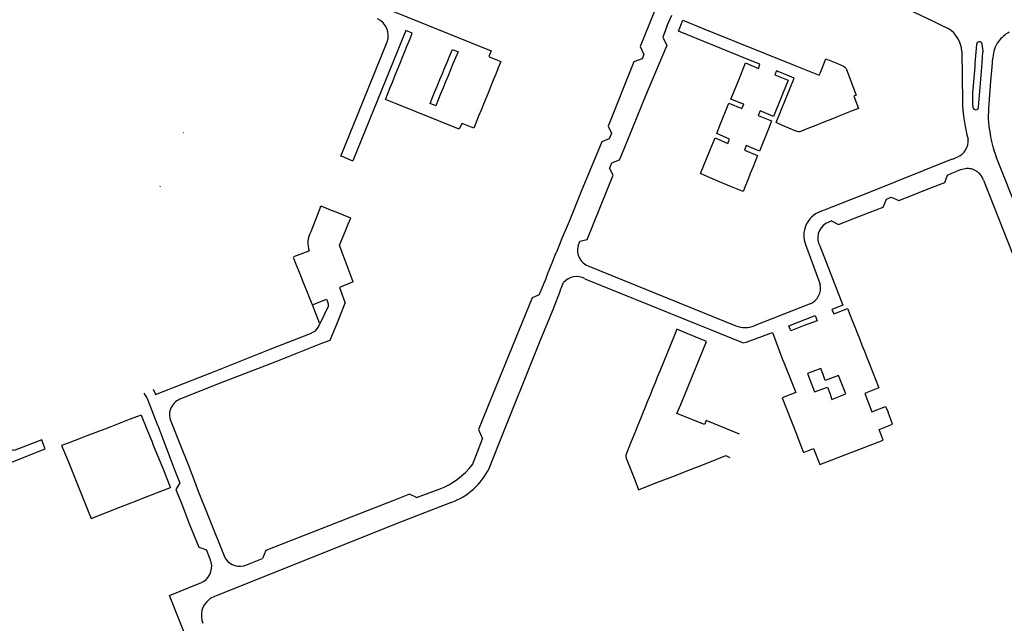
# Model space of a CAD drawing. Extents: x 148869 to 161638, y 453607 to 469810.
# Tile 949 of 1056: x 159123.52 to 159126.91, y 459867.95 to 459870.03. Entities that reach past the tile are written whole.
import ezdxf

# ---------------------------------------------------------------- set-up
doc = ezdxf.new("R2010")
doc.units = 0
doc.layers.add('LKI_V01_KANTRIJWEG', color=252, linetype='CONTINUOUS')

msp = doc.modelspace()

# ---------------------------------------------------------------- linework, layer by layer
at = {"layer": 'LKI_V01_KANTRIJWEG'}
for p, q in [((159125.7538, 459870.007), (159125.769, 459870.0429)), ((159125.7538, 459870.007), (159125.769, 459870.0429)), ((159125.7928, 459869.9883), (159125.8075, 459870.0262)), ((159125.7928, 459869.9883), (159125.8075, 459870.0262)), ((159124.8663, 459869.9596), (159124.8749, 459869.9807)), ((159124.8663, 459869.9596), (159124.8749, 459869.9807)), ((159126.0288, 459869.8916), (159125.7928, 459869.9883)), ((159126.0288, 459869.8916), (159125.7928, 459869.9883)), ((159124.858, 459869.9391), (159124.8663, 459869.9596)), ((159124.858, 459869.9391), (159124.8663, 459869.9596)), ((159124.8414, 459869.8982), (159124.8496, 459869.9183)), ((159124.8414, 459869.8982), (159124.8496, 459869.9183)), ((159124.8496, 459869.9183), (159124.858, 459869.9391)), ((159124.8496, 459869.9183), (159124.858, 459869.9391)), ((159125.0046, 459869.9041), (159125.0132, 459869.9249)), ((159125.0046, 459869.9041), (159125.0132, 459869.9249)), ((159125.0132, 459869.9249), (159125.0327, 459869.9172)), ((159125.0132, 459869.9249), (159125.0327, 459869.9172)), ((159125.0327, 459869.9172), (159125.0242, 459869.8965)), ((159125.0327, 459869.9172), (159125.0242, 459869.8965)), ((159126.7683, 459869.9185), (159126.7694, 459869.8295)), ((159126.7683, 459869.9185), (159126.7694, 459869.8295)), ((159126.817, 459869.9161), (159126.8137, 459869.8763)), ((159126.817, 459869.9161), (159126.8137, 459869.8763)), ((159126.8191, 459869.942), (159126.817, 459869.9161)), ((159126.8191, 459869.942), (159126.817, 459869.9161)), ((159126.8416, 459869.9187), (159126.8387, 459869.9435)), ((159126.8416, 459869.9187), (159126.8387, 459869.9435)), ((159124.8242, 459869.8558), (159124.8331, 459869.8775)), ((159124.8242, 459869.8558), (159124.8331, 459869.8775)), ((159124.8331, 459869.8775), (159124.8414, 459869.8982)), ((159124.8331, 459869.8775), (159124.8414, 459869.8982)), ((159124.9875, 459869.8627), (159124.9959, 459869.883)), ((159124.9875, 459869.8627), (159124.9959, 459869.883)), ((159124.9959, 459869.883), (159125.0046, 459869.9041)), ((159124.9959, 459869.883), (159125.0046, 459869.9041)), ((159125.0242, 459869.8965), (159125.0152, 459869.8749)), ((159125.0242, 459869.8965), (159125.0152, 459869.8749)), ((159126.0069, 459869.8377), (159126.0236, 459869.8789)), ((159126.0069, 459869.8377), (159126.0236, 459869.8789)), ((159126.0236, 459869.8789), (159126.0675, 459869.8599)), ((159126.0236, 459869.8789), (159126.0675, 459869.8599)), ((159126.8137, 459869.8763), (159126.8128, 459869.8652)), ((159126.8137, 459869.8763), (159126.8128, 459869.8652)), ((159126.8372, 459869.8634), (159126.8385, 459869.88)), ((159126.8372, 459869.8634), (159126.8385, 459869.88)), ((159126.873, 459869.8655), (159126.8754, 459869.8945)), ((159126.873, 459869.8655), (159126.8754, 459869.8945)), ((159126.8755, 459869.897), (159126.8754, 459869.8945)), ((159126.8755, 459869.897), (159126.8754, 459869.8945)), ((159124.8162, 459869.836), (159124.8242, 459869.8558)), ((159124.8162, 459869.836), (159124.8242, 459869.8558)), ((159124.9789, 459869.8419), (159124.9875, 459869.8627)), ((159124.9789, 459869.8419), (159124.9875, 459869.8627)), ((159125.007, 459869.8551), (159124.9982, 459869.8337)), ((159125.007, 459869.8551), (159124.9982, 459869.8337)), ((159125.0152, 459869.8749), (159125.007, 459869.8551)), ((159125.0152, 459869.8749), (159125.007, 459869.8551)), ((159125.1714, 459869.8612), (159125.1629, 459869.8402)), ((159125.1714, 459869.8612), (159125.1629, 459869.8402)), ((159126.3404, 459869.876), (159126.3606, 459869.8674)), ((159126.3404, 459869.876), (159126.3606, 459869.8674)), ((159126.8128, 459869.8652), (159126.8096, 459869.8257)), ((159126.8128, 459869.8652), (159126.8096, 459869.8257)), ((159126.834, 459869.8227), (159126.8372, 459869.8634)), ((159126.834, 459869.8227), (159126.8372, 459869.8634)), ((159126.8688, 459869.8158), (159126.873, 459869.8655)), ((159126.8688, 459869.8158), (159126.873, 459869.8655)), ((159124.7994, 459869.7944), (159124.8077, 459869.8149)), ((159124.7994, 459869.7944), (159124.8077, 459869.8149)), ((159124.8077, 459869.8149), (159124.8162, 459869.836)), ((159124.8077, 459869.8149), (159124.8162, 459869.836)), ((159124.9617, 459869.8004), (159124.9705, 459869.8215)), ((159124.9617, 459869.8004), (159124.9705, 459869.8215)), ((159124.9705, 459869.8215), (159124.9789, 459869.8419)), ((159124.9705, 459869.8215), (159124.9789, 459869.8419)), ((159124.9899, 459869.8136), (159124.9813, 459869.7928)), ((159124.9899, 459869.8136), (159124.9813, 459869.7928)), ((159124.9982, 459869.8337), (159124.9899, 459869.8136)), ((159124.9982, 459869.8337), (159124.9899, 459869.8136)), ((159125.1543, 459869.8192), (159125.1461, 459869.799)), ((159125.1543, 459869.8192), (159125.1461, 459869.799)), ((159125.1629, 459869.8402), (159125.1543, 459869.8192)), ((159125.1629, 459869.8402), (159125.1543, 459869.8192)), ((159125.9729, 459869.7541), (159125.9985, 459869.8172)), ((159125.9729, 459869.7541), (159125.9985, 459869.8172)), ((159125.9985, 459869.8172), (159126.0069, 459869.8377)), ((159125.9985, 459869.8172), (159126.0069, 459869.8377)), ((159126.1698, 459869.819), (159126.1192, 459869.6935)), ((159126.1698, 459869.819), (159126.1192, 459869.6935)), ((159126.1248, 459869.8372), (159126.1698, 459869.819)), ((159126.1248, 459869.8372), (159126.1698, 459869.819)), ((159126.8265, 459869.7266), (159126.834, 459869.8227)), ((159126.8265, 459869.7266), (159126.834, 459869.8227)), ((159124.7907, 459869.7732), (159124.7994, 459869.7944)), ((159124.7907, 459869.7732), (159124.7994, 459869.7944)), ((159124.9447, 459869.7592), (159124.9532, 459869.7798)), ((159124.9447, 459869.7592), (159124.9532, 459869.7798)), ((159124.9532, 459869.7798), (159124.9617, 459869.8004)), ((159124.9532, 459869.7798), (159124.9617, 459869.8004)), ((159124.9813, 459869.7928), (159124.9727, 459869.7719)), ((159124.9813, 459869.7928), (159124.9727, 459869.7719)), ((159125.1375, 459869.7778), (159125.1294, 459869.7577)), ((159125.1375, 459869.7778), (159125.1294, 459869.7577)), ((159125.1461, 459869.799), (159125.1375, 459869.7778)), ((159125.1461, 459869.799), (159125.1375, 459869.7778)), ((159124.9364, 459869.739), (159124.9447, 459869.7592)), ((159124.9364, 459869.739), (159124.9447, 459869.7592)), ((159124.9644, 459869.7518), (159124.9558, 459869.731)), ((159124.9644, 459869.7518), (159124.9558, 459869.731)), ((159124.9727, 459869.7719), (159124.9644, 459869.7518)), ((159124.9727, 459869.7719), (159124.9644, 459869.7518)), ((159125.1294, 459869.7577), (159125.1207, 459869.7364)), ((159125.1294, 459869.7577), (159125.1207, 459869.7364)), ((159126.0161, 459869.7369), (159125.9729, 459869.7541)), ((159126.0161, 459869.7369), (159125.9729, 459869.7541)), ((159124.9558, 459869.731), (159124.9364, 459869.739)), ((159124.9558, 459869.731), (159124.9364, 459869.739)), ((159125.1123, 459869.7156), (159125.1038, 459869.6947)), ((159125.1123, 459869.7156), (159125.1038, 459869.6947)), ((159125.1207, 459869.7364), (159125.1123, 459869.7156)), ((159125.1207, 459869.7364), (159125.1123, 459869.7156)), ((159125.9327, 459869.6567), (159125.9661, 459869.74)), ((159125.9327, 459869.6567), (159125.9661, 459869.74)), ((159125.9661, 459869.74), (159126.0111, 459869.7216)), ((159125.9661, 459869.74), (159126.0111, 459869.7216)), ((159126.0736, 459869.7132), (159126.0671, 459869.6977)), ((159126.0736, 459869.7132), (159126.0671, 459869.6977)), ((159126.1192, 459869.6935), (159126.0736, 459869.7132)), ((159126.1192, 459869.6935), (159126.0736, 459869.7132)), ((159126.3908, 459869.7133), (159126.3501, 459869.697)), ((159126.3908, 459869.7133), (159126.3501, 459869.697)), ((159125.1038, 459869.6947), (159125.0956, 459869.6746)), ((159125.1038, 459869.6947), (159125.0956, 459869.6746)), ((159126.0671, 459869.6977), (159126.113, 459869.6784)), ((159126.0671, 459869.6977), (159126.113, 459869.6784)), ((159126.113, 459869.6784), (159126.1044, 459869.6568)), ((159126.113, 459869.6784), (159126.1044, 459869.6568)), ((159126.3083, 459869.6804), (159126.2874, 459869.672)), ((159126.3083, 459869.6804), (159126.2874, 459869.672)), ((159126.3286, 459869.6885), (159126.3083, 459869.6804)), ((159126.3286, 459869.6885), (159126.3083, 459869.6804)), ((159126.3501, 459869.697), (159126.3286, 459869.6885)), ((159126.3501, 459869.697), (159126.3286, 459869.6885)), ((159124.0868, 459869.6392), (159124.0859, 459869.6372)), ((159124.0868, 459869.6392), (159124.0859, 459869.6372)), ((159125.924, 459869.635), (159125.9327, 459869.6567)), ((159125.924, 459869.635), (159125.9327, 459869.6567)), ((159126.1044, 459869.6568), (159126.071, 459869.5739)), ((159126.1044, 459869.6568), (159126.071, 459869.5739)), ((159126.1942, 459869.6446), (159126.1512, 459869.663)), ((159126.1942, 459869.6446), (159126.1512, 459869.663)), ((159126.2652, 459869.6632), (159126.2385, 459869.6525)), ((159126.2652, 459869.6632), (159126.2385, 459869.6525)), ((159126.2874, 459869.672), (159126.2652, 459869.6632)), ((159126.2874, 459869.672), (159126.2652, 459869.6632)), ((159125.9014, 459869.5791), (159125.9182, 459869.6203)), ((159125.9014, 459869.5791), (159125.9182, 459869.6203)), ((159125.9182, 459869.6203), (159125.9624, 459869.6013)), ((159125.9182, 459869.6203), (159125.9624, 459869.6013)), ((159125.9683, 459869.6163), (159125.924, 459869.635)), ((159125.9683, 459869.6163), (159125.924, 459869.635)), ((159125.9624, 459869.6013), (159125.9683, 459869.6163)), ((159125.9624, 459869.6013), (159125.9683, 459869.6163)), ((159126.0252, 459869.5938), (159126.0196, 459869.5778)), ((159126.0252, 459869.5938), (159126.0196, 459869.5778)), ((159126.0196, 459869.5778), (159126.0649, 459869.5592)), ((159126.0196, 459869.5778), (159126.0649, 459869.5592)), ((159126.071, 459869.5739), (159126.0252, 459869.5938)), ((159126.071, 459869.5739), (159126.0252, 459869.5938)), ((159126.8782, 459869.58), (159126.8817, 459869.5691)), ((159126.8782, 459869.58), (159126.8817, 459869.5691)), ((159124.6684, 459869.5413), (159124.631, 459869.5566)), ((159124.6684, 459869.5413), (159124.631, 459869.5566)), ((159126.0649, 459869.5592), (159126.0483, 459869.5182)), ((159126.0649, 459869.5592), (159126.0483, 459869.5182)), ((159126.7372, 459869.5472), (159126.7485, 459869.5523)), ((159126.7372, 459869.5472), (159126.7485, 459869.5523)), ((159126.7485, 459869.5523), (159126.7549, 459869.5548)), ((159126.7485, 459869.5523), (159126.7549, 459869.5548)), ((159126.8961, 459869.5318), (159126.8867, 459869.5552)), ((159126.8961, 459869.5318), (159126.8867, 459869.5552)), ((159126.0483, 459869.5182), (159126.0398, 459869.4971)), ((159126.0483, 459869.5182), (159126.0398, 459869.4971)), ((159126.7456, 459869.5028), (159126.7486, 459869.5041)), ((159126.7456, 459869.5028), (159126.7486, 459869.5041)), ((159126.7551, 459869.5071), (159126.7486, 459869.5041)), ((159126.7551, 459869.5071), (159126.7486, 459869.5041)), ((159126.7913, 459869.5145), (159126.7852, 459869.5143)), ((159126.7913, 459869.5145), (159126.7852, 459869.5143)), ((159125.9696, 459869.454), (159125.9114, 459869.4783)), ((159125.9696, 459869.454), (159125.9114, 459869.4783)), ((159126.0321, 459869.478), (159126.023, 459869.4556)), ((159126.0321, 459869.478), (159126.023, 459869.4556)), ((159126.0398, 459869.4971), (159126.0321, 459869.478)), ((159126.0398, 459869.4971), (159126.0321, 459869.478)), ((159126.7196, 459869.4919), (159126.7339, 459869.4983)), ((159126.7196, 459869.4919), (159126.7339, 459869.4983)), ((159126.7339, 459869.4983), (159126.7456, 459869.5028)), ((159126.7339, 459869.4983), (159126.7456, 459869.5028)), ((159126.8384, 459869.485), (159126.8352, 459869.4902)), ((159126.8384, 459869.485), (159126.8352, 459869.4902)), ((159126.8436, 459869.4744), (159126.9918, 459869.0991)), ((159126.8436, 459869.4744), (159126.9918, 459869.0991)), ((159124.0061, 459869.4542), (159124.0051, 459869.4519)), ((159124.0061, 459869.4542), (159124.0051, 459869.4519)), ((159126.5985, 459869.4229), (159126.6587, 459869.4465)), ((159126.5985, 459869.4229), (159126.6587, 459869.4465)), ((159126.5086, 459869.4089), (159126.5246, 459869.4158)), ((159126.5086, 459869.4089), (159126.5246, 459869.4158)), ((159124.5583, 459869.3821), (159124.5255, 459869.2967)), ((159124.5583, 459869.3821), (159124.5255, 459869.2967)), ((159124.5583, 459869.3821), (159124.5599, 459869.3862)), ((159124.5583, 459869.3821), (159124.5599, 459869.3862)), ((159124.5599, 459869.3862), (159124.6019, 459869.3692)), ((159124.5599, 459869.3862), (159124.6019, 459869.3692)), ((159126.3198, 459869.3347), (159126.3101, 459869.3296)), ((159126.3198, 459869.3347), (159126.3101, 459869.3296)), ((159126.3932, 459869.3412), (159126.4492, 459869.3627)), ((159126.3932, 459869.3412), (159126.4492, 459869.3627)), ((159124.6448, 459869.3001), (159124.6535, 459869.3208)), ((159124.6448, 459869.3001), (159124.6535, 459869.3208)), ((159124.6337, 459869.225), (159124.6253, 459869.2475)), ((159124.6337, 459869.225), (159124.6253, 459869.2475)), ((159125.4469, 459869.2476), (159125.4526, 459869.2645)), ((159125.4469, 459869.2476), (159125.4526, 459869.2645)), ((159124.4726, 459869.1897), (159124.4653, 459869.208)), ((159124.4726, 459869.1897), (159124.4653, 459869.208)), ((159124.4666, 459869.2111), (159124.5196, 459869.2304)), ((159124.4666, 459869.2111), (159124.5196, 459869.2304)), ((159124.6717, 459869.1235), (159124.6337, 459869.225)), ((159124.6717, 459869.1235), (159124.6337, 459869.225)), ((159125.3594, 459869.1948), (159125.3712, 459869.225)), ((159125.3594, 459869.1948), (159125.3712, 459869.225)), ((159124.4808, 459869.1694), (159124.4726, 459869.1897)), ((159124.4808, 459869.1694), (159124.4726, 459869.1897)), ((159124.4894, 459869.1481), (159124.4808, 459869.1694)), ((159124.4894, 459869.1481), (159124.4808, 459869.1694)), ((159125.3412, 459869.1503), (159125.3594, 459869.1948)), ((159125.3412, 459869.1503), (159125.3594, 459869.1948)), ((159125.4834, 459869.1784), (159125.9902, 459868.972)), ((159125.4834, 459869.1784), (159125.9902, 459868.972)), ((159124.4979, 459869.1268), (159124.4894, 459869.1481)), ((159124.4979, 459869.1268), (159124.4894, 459869.1481)), ((159124.5059, 459869.1071), (159124.4979, 459869.1268)), ((159124.5059, 459869.1071), (159124.4979, 459869.1268)), ((159124.5139, 459869.0872), (159124.5059, 459869.1071)), ((159124.5139, 459869.0872), (159124.5059, 459869.1071)), ((159124.6717, 459869.1235), (159124.6243, 459869.1047)), ((159124.6717, 459869.1235), (159124.6243, 459869.1047)), ((159124.5221, 459869.0667), (159124.5139, 459869.0872)), ((159124.5221, 459869.0667), (159124.5139, 459869.0872)), ((159124.5308, 459869.0447), (159124.5221, 459869.0667)), ((159124.5308, 459869.0447), (159124.5221, 459869.0667)), ((159124.5308, 459869.0447), (159124.5799, 459869.0643)), ((159124.5308, 459869.0447), (159124.5799, 459869.0643)), ((159124.5564, 459868.9796), (159124.5308, 459869.0447)), ((159124.5564, 459868.9796), (159124.5308, 459869.0447)), ((159126.2461, 459869.0482), (159126.0534, 459868.9725)), ((159126.2461, 459869.0482), (159126.0534, 459868.9725)), ((159126.3829, 459869.0109), (159126.3908, 459868.9909)), ((159126.3829, 459869.0109), (159126.3908, 459868.9909)), ((159125.8589, 459868.9766), (159125.8991, 459868.9604)), ((159125.8589, 459868.9766), (159125.8991, 459868.9604)), ((159126.2254, 459868.9738), (159126.1788, 459868.9551)), ((159126.2254, 459868.9738), (159126.1788, 459868.9551)), ((159126.2697, 459868.99), (159126.2254, 459868.9738)), ((159126.2697, 459868.99), (159126.2254, 459868.9738)), ((159126.3908, 459868.9909), (159126.3994, 459868.9691)), ((159126.3908, 459868.9909), (159126.3994, 459868.9691)), ((159126.3994, 459868.9691), (159126.4077, 459868.948)), ((159126.3994, 459868.9691), (159126.4077, 459868.948)), ((159125.778, 459868.9404), (159125.7278, 459868.8165)), ((159125.778, 459868.9404), (159125.7278, 459868.8165)), ((159125.8363, 459868.9405), (159125.833, 459868.9411)), ((159125.8363, 459868.9405), (159125.833, 459868.9411)), ((159125.8836, 459868.9205), (159125.8363, 459868.9405)), ((159125.8836, 459868.9205), (159125.8363, 459868.9405)), ((159126.4077, 459868.948), (159126.4155, 459868.9283)), ((159126.4077, 459868.948), (159126.4155, 459868.9283)), ((159126.4155, 459868.9283), (159126.4244, 459868.9057)), ((159126.4155, 459868.9283), (159126.4244, 459868.9057)), ((159125.8002, 459868.7007), (159125.8886, 459868.9178)), ((159125.8002, 459868.7007), (159125.8886, 459868.9178)), ((159125.8886, 459868.9178), (159125.8836, 459868.9205)), ((159125.8886, 459868.9178), (159125.8836, 459868.9205)), ((159126.4244, 459868.9057), (159126.4327, 459868.8847)), ((159126.4244, 459868.9057), (159126.4327, 459868.8847)), ((159126.4327, 459868.8847), (159126.4409, 459868.8637)), ((159126.4327, 459868.8847), (159126.4409, 459868.8637)), ((159126.4409, 459868.8637), (159126.4489, 459868.8435)), ((159126.4409, 459868.8637), (159126.4489, 459868.8435)), ((159126.2828, 459868.8252), (159126.2363, 459868.8076)), ((159126.2828, 459868.8252), (159126.2363, 459868.8076)), ((159126.2903, 459868.8051), (159126.2828, 459868.8252)), ((159126.2903, 459868.8051), (159126.2828, 459868.8252)), ((159126.4489, 459868.8435), (159126.4569, 459868.8233)), ((159126.4489, 459868.8435), (159126.4569, 459868.8233)), ((159125.7193, 459868.7956), (159125.7114, 459868.776)), ((159125.7193, 459868.7956), (159125.7114, 459868.776)), ((159125.7278, 459868.8165), (159125.7193, 459868.7956)), ((159125.7278, 459868.8165), (159125.7193, 459868.7956)), ((159126.2363, 459868.8076), (159126.2608, 459868.7443)), ((159126.2363, 459868.8076), (159126.2608, 459868.7443)), ((159126.3683, 459868.7378), (159126.3438, 459868.8008)), ((159126.3683, 459868.7378), (159126.3438, 459868.8008)), ((159125.1732, 459868.7876), (159125.1503, 459868.7312)), ((159125.1732, 459868.7876), (159125.1503, 459868.7312)), ((159125.7114, 459868.776), (159125.7028, 459868.755)), ((159125.7114, 459868.776), (159125.7028, 459868.755)), ((159123.9507, 459868.7407), (159123.9586, 459868.7272)), ((159123.9507, 459868.7407), (159123.9586, 459868.7272)), ((159123.9586, 459868.7272), (159123.9607, 459868.7237)), ((159123.9586, 459868.7272), (159123.9607, 459868.7237)), ((159123.9827, 459868.7537), (159123.9892, 459868.7393)), ((159123.9827, 459868.7537), (159123.9892, 459868.7393)), ((159123.9892, 459868.7393), (159123.9909, 459868.7356)), ((159123.9892, 459868.7393), (159123.9909, 459868.7356)), ((159125.6943, 459868.7338), (159125.6857, 459868.7127)), ((159125.6943, 459868.7338), (159125.6857, 459868.7127)), ((159125.7028, 459868.755), (159125.6943, 459868.7338)), ((159125.7028, 459868.755), (159125.6943, 459868.7338)), ((159126.3133, 459868.7397), (159126.3211, 459868.719)), ((159126.3133, 459868.7397), (159126.3211, 459868.719)), ((159126.3232, 459868.7199), (159126.3683, 459868.7378)), ((159126.3232, 459868.7199), (159126.3683, 459868.7378)), ((159125.6776, 459868.6925), (159125.6692, 459868.672)), ((159125.6776, 459868.6925), (159125.6692, 459868.672)), ((159125.6857, 459868.7127), (159125.6776, 459868.6925)), ((159125.6857, 459868.7127), (159125.6776, 459868.6925)), ((159126.3211, 459868.719), (159126.3232, 459868.7199)), ((159126.3211, 459868.719), (159126.3232, 459868.7199)), ((159126.4584, 459868.6762), (159126.5057, 459868.6944)), ((159126.4584, 459868.6762), (159126.5057, 459868.6944)), ((159126.5057, 459868.6944), (159126.5147, 459868.6743)), ((159126.5057, 459868.6944), (159126.5147, 459868.6743)), ((159123.9407, 459868.6647), (159123.8999, 459868.649)), ((159123.9407, 459868.6647), (159123.8999, 459868.649)), ((159123.9407, 459868.6647), (159123.9605, 459868.6161)), ((159123.9407, 459868.6647), (159123.9605, 459868.6161)), ((159125.6692, 459868.672), (159125.6609, 459868.6515)), ((159125.6692, 459868.672), (159125.6609, 459868.6515)), ((159123.8361, 459868.6245), (159123.8157, 459868.6166)), ((159123.8361, 459868.6245), (159123.8157, 459868.6166)), ((159123.8772, 459868.6403), (159123.8361, 459868.6245)), ((159123.8772, 459868.6403), (159123.8361, 459868.6245)), ((159123.8999, 459868.649), (159123.8772, 459868.6403)), ((159123.8999, 459868.649), (159123.8772, 459868.6403)), ((159123.9974, 459868.6303), (159123.9981, 459868.6285)), ((159123.9974, 459868.6303), (159123.9981, 459868.6285)), ((159123.9981, 459868.6285), (159124.0154, 459868.5831)), ((159123.9981, 459868.6285), (159124.0154, 459868.5831)), ((159124.0428, 459868.6441), (159124.0768, 459868.5595)), ((159124.0428, 459868.6441), (159124.0768, 459868.5595)), ((159125.6523, 459868.6302), (159125.6438, 459868.6093)), ((159125.6523, 459868.6302), (159125.6438, 459868.6093)), ((159125.6609, 459868.6515), (159125.6523, 459868.6302)), ((159125.6609, 459868.6515), (159125.6523, 459868.6302)), ((159123.7541, 459868.5929), (159123.731, 459868.5841)), ((159123.7541, 459868.5929), (159123.731, 459868.5841)), ((159123.7944, 459868.6084), (159123.7541, 459868.5929)), ((159123.7944, 459868.6084), (159123.7541, 459868.5929)), ((159123.8157, 459868.6166), (159123.7944, 459868.6084)), ((159123.8157, 459868.6166), (159123.7944, 459868.6084)), ((159123.9605, 459868.6161), (159123.9795, 459868.5693)), ((159123.9605, 459868.6161), (159123.9795, 459868.5693)), ((159125.6438, 459868.6093), (159125.6272, 459868.5682)), ((159125.6438, 459868.6093), (159125.6272, 459868.5682)), ((159126.1986, 459868.5986), (159126.2069, 459868.5773)), ((159126.1986, 459868.5986), (159126.2069, 459868.5773)), ((159126.4976, 459868.5787), (159126.4832, 459868.6155)), ((159126.4976, 459868.5787), (159126.4832, 459868.6155)), ((159123.6101, 459868.5485), (159123.6021, 459868.5692)), ((159123.6101, 459868.5485), (159123.6021, 459868.5692)), ((159123.731, 459868.5841), (159123.6895, 459868.5681)), ((159123.731, 459868.5841), (159123.6895, 459868.5681)), ((159123.9795, 459868.5693), (159123.9827, 459868.5614)), ((159123.9795, 459868.5693), (159123.9827, 459868.5614)), ((159123.9827, 459868.5614), (159124.0007, 459868.517)), ((159123.9827, 459868.5614), (159124.0007, 459868.517)), ((159125.0825, 459868.4938), (159125.1173, 459868.583)), ((159125.0825, 459868.4938), (159125.1173, 459868.583)), ((159125.6272, 459868.5682), (159125.6188, 459868.5476)), ((159125.6272, 459868.5682), (159125.6188, 459868.5476)), ((159126.2798, 459868.4943), (159126.4976, 459868.5787)), ((159126.2798, 459868.4943), (159126.4976, 459868.5787)), ((159125.6188, 459868.5476), (159125.6103, 459868.5266)), ((159125.6188, 459868.5476), (159125.6103, 459868.5266)), ((159126.258, 459868.5495), (159126.2798, 459868.4943)), ((159126.258, 459868.5495), (159126.2798, 459868.4943)), ((159124.0007, 459868.517), (159124.0197, 459868.4703)), ((159124.0007, 459868.517), (159124.0197, 459868.4703)), ((159125.8245, 459868.4736), (159125.8816, 459868.4961)), ((159125.8245, 459868.4736), (159125.8816, 459868.4961)), ((159125.8816, 459868.4961), (159125.9249, 459868.5131)), ((159125.8816, 459868.4961), (159125.9249, 459868.5131)), ((159124.0197, 459868.4703), (159124.0211, 459868.4669)), ((159124.0197, 459868.4703), (159124.0211, 459868.4669)), ((159124.0211, 459868.4669), (159124.0402, 459868.4202)), ((159124.0211, 459868.4669), (159124.0402, 459868.4202)), ((159124.0545, 459868.48), (159124.0725, 459868.434)), ((159124.0545, 459868.48), (159124.0725, 459868.434)), ((159125.7239, 459868.4341), (159125.7815, 459868.4567)), ((159125.7239, 459868.4341), (159125.7815, 459868.4567)), ((159125.7815, 459868.4567), (159125.8245, 459868.4736)), ((159125.7815, 459868.4567), (159125.8245, 459868.4736)), ((159124.0402, 459868.4202), (159124.0422, 459868.4151)), ((159124.0402, 459868.4202), (159124.0422, 459868.4151)), ((159124.0725, 459868.434), (159124.0736, 459868.4316)), ((159124.0725, 459868.434), (159124.0736, 459868.4316)), ((159124.1283, 459868.4276), (159124.1352, 459868.4083)), ((159124.1283, 459868.4276), (159124.1352, 459868.4083)), ((159125.6415, 459868.4417), (159125.6549, 459868.407)), ((159125.6415, 459868.4417), (159125.6549, 459868.407)), ((159125.6802, 459868.417), (159125.7239, 459868.4341)), ((159125.6802, 459868.417), (159125.7239, 459868.4341)), ((159124.1352, 459868.4083), (159124.1793, 459868.2964)), ((159124.1352, 459868.4083), (159124.1793, 459868.2964)), ((159124.8894, 459868.3802), (159124.968, 459868.4094)), ((159124.8894, 459868.3802), (159124.968, 459868.4094)), ((159125.6549, 459868.407), (159125.6802, 459868.417)), ((159125.6549, 459868.407), (159125.6802, 459868.417)), ((159124.1793, 459868.2964), (159124.2271, 459868.1791)), ((159124.1793, 459868.2964), (159124.2271, 459868.1791)), ((159124.1791, 459868.1677), (159124.1657, 459868.2005)), ((159124.1791, 459868.1677), (159124.1657, 459868.2005)), ((159124.3015, 459868.1476), (159124.3586, 459868.1705)), ((159124.3015, 459868.1476), (159124.3586, 459868.1705)), ((159124.2936, 459868.1451), (159124.2951, 459868.1455)), ((159124.2936, 459868.1451), (159124.2951, 459868.1455)), ((159124.0383, 459868.0429), (159124.143, 459868.0851)), ((159124.0383, 459868.0429), (159124.143, 459868.0851)), ((159124.14, 459867.7875), (159124.0383, 459868.0429)), ((159124.14, 459867.7875), (159124.0383, 459868.0429)), ((159124.1748, 459868.029), (159124.1739, 459868.0283)), ((159124.1748, 459868.029), (159124.1739, 459868.0283)), ((159124.1992, 459868.0422), (159124.1933, 459868.0399)), ((159124.1992, 459868.0422), (159124.1933, 459868.0399))]:
    msp.add_line(p, q, dxfattribs=at)
for points in [[(159125.8042, 459870.2905), (159125.6602, 459869.9351), (159125.673, 459869.9078), (159125.6673, 459869.8922)], [(159125.8042, 459870.2905), (159125.6602, 459869.9351), (159125.673, 459869.9078), (159125.6673, 459869.8922)], [(159124.5655, 459870.1562), (159125.1468, 459869.9203), (159125.1386, 459869.9002), (159125.1457, 459869.8973)], [(159124.5655, 459870.1562), (159125.1468, 459869.9203), (159125.1386, 459869.9002), (159125.1457, 459869.8973)], [(159126.4244, 459870.1395), (159126.6675, 459870.0237), (159126.6903, 459870.0124), (159126.722, 459869.9968)], [(159126.4244, 459870.1395), (159126.6675, 459870.0237), (159126.6903, 459870.0124), (159126.722, 459869.9968)], [(159125.8075, 459870.0262), (159125.88, 459869.9955), (159126.1963, 459869.8687), (159126.2771, 459869.8358), (159126.2815, 459869.8461)], [(159125.8075, 459870.0262), (159125.88, 459869.9955), (159126.1963, 459869.8687), (159126.2771, 459869.8358), (159126.2815, 459869.8461)], [(159124.8749, 459869.9807), (159124.8529, 459869.9898), (159124.6702, 459869.5406), (159124.6684, 459869.5413)], [(159124.8749, 459869.9807), (159124.8529, 459869.9898), (159124.6702, 459869.5406), (159124.6684, 459869.5413)], [(159125.7538, 459870.007), (159125.7381, 459869.9668), (159125.7519, 459869.9385), (159125.7471, 459869.9285), (159125.6789, 459869.7647), (159125.6039, 459869.5812), (159125.5874, 459869.5438), (159125.5618, 459869.5336), (159125.5547, 459869.5159)], [(159125.7538, 459870.007), (159125.7381, 459869.9668), (159125.7519, 459869.9385), (159125.7471, 459869.9285), (159125.6789, 459869.7647), (159125.6039, 459869.5812), (159125.5874, 459869.5438), (159125.5618, 459869.5336), (159125.5547, 459869.5159)], [(159124.631, 459869.5566), (159124.6285, 459869.5576), (159124.7058, 459869.7473), (159124.7883, 459869.9509)], [(159124.631, 459869.5566), (159124.6285, 459869.5576), (159124.7058, 459869.7473), (159124.7883, 459869.9509)], [(159126.8385, 459869.88), (159126.8414, 459869.9162), (159126.8416, 459869.9187)], [(159126.8385, 459869.88), (159126.8414, 459869.9162), (159126.8416, 459869.9187)], [(159125.1457, 459869.8973), (159125.1803, 459869.8831), (159125.1714, 459869.8612)], [(159125.1457, 459869.8973), (159125.1803, 459869.8831), (159125.1714, 459869.8612)], [(159125.6673, 459869.8922), (159125.6389, 459869.8824), (159125.5496, 459869.6604), (159125.561, 459869.6361)], [(159125.6673, 459869.8922), (159125.6389, 459869.8824), (159125.5496, 459869.6604), (159125.561, 459869.6361)], [(159126.0675, 459869.8599), (159126.0724, 459869.8738), (159126.0288, 459869.8916)], [(159126.0675, 459869.8599), (159126.0724, 459869.8738), (159126.0288, 459869.8916)], [(159126.2815, 459869.8461), (159126.2998, 459869.8932), (159126.3404, 459869.876)], [(159126.2815, 459869.8461), (159126.2998, 459869.8932), (159126.3404, 459869.876)], [(159126.1753, 459869.8325), (159126.1301, 459869.8516), (159126.1248, 459869.8372)], [(159126.1753, 459869.8325), (159126.1301, 459869.8516), (159126.1248, 459869.8372)], [(159126.3606, 459869.8674), (159126.3659, 459869.8634), (159126.3688, 459869.8602), (159126.3713, 459869.8554), (159126.4044, 459869.7678), (159126.3961, 459869.7645)], [(159126.3606, 459869.8674), (159126.3659, 459869.8634), (159126.3688, 459869.8602), (159126.3713, 459869.8554), (159126.4044, 459869.7678), (159126.3961, 459869.7645)], [(159126.1456, 459869.7158), (159126.1903, 459869.8262), (159126.1753, 459869.8325)], [(159126.1456, 459869.7158), (159126.1903, 459869.8262), (159126.1753, 459869.8325)], [(159126.7694, 459869.8295), (159126.7705, 459869.749), (159126.7714, 459869.728), (159126.7732, 459869.707), (159126.7756, 459869.6874)], [(159126.7694, 459869.8295), (159126.7705, 459869.749), (159126.7714, 459869.728), (159126.7732, 459869.707), (159126.7756, 459869.6874)], [(159126.8096, 459869.8257), (159126.8056, 459869.776), (159126.8051, 459869.7632), (159126.8058, 459869.7362), (159126.8066, 459869.7263)], [(159126.8096, 459869.8257), (159126.8056, 459869.776), (159126.8051, 459869.7632), (159126.8058, 459869.7362), (159126.8066, 459869.7263)], [(159126.864, 459869.6488), (159126.8599, 459869.6861), (159126.8614, 459869.7215), (159126.8688, 459869.8158)], [(159126.864, 459869.6488), (159126.8599, 459869.6861), (159126.8614, 459869.7215), (159126.8688, 459869.8158)], [(159124.8169, 459869.7388), (159124.7825, 459869.7528), (159124.7907, 459869.7732)], [(159124.8169, 459869.7388), (159124.7825, 459869.7528), (159124.7907, 459869.7732)], [(159126.3961, 459869.7645), (159126.4127, 459869.722), (159126.3908, 459869.7133)], [(159126.3961, 459869.7645), (159126.4127, 459869.722), (159126.3908, 459869.7133)], [(159125.0525, 459869.6675), (159125.0455, 459869.6703), (159125.0368, 459869.6497), (159124.8169, 459869.7388)], [(159125.0525, 459869.6675), (159125.0455, 459869.6703), (159125.0368, 459869.6497), (159124.8169, 459869.7388)], [(159126.0111, 459869.7216), (159126.0177, 459869.7362), (159126.0161, 459869.7369)], [(159126.0111, 459869.7216), (159126.0177, 459869.7362), (159126.0161, 459869.7369)], [(159126.1512, 459869.663), (159126.1283, 459869.6728), (159126.1456, 459869.7158)], [(159126.1512, 459869.663), (159126.1283, 459869.6728), (159126.1456, 459869.7158)], [(159125.0956, 459869.6746), (159125.0872, 459869.6538), (159125.0525, 459869.6675)], [(159125.0956, 459869.6746), (159125.0872, 459869.6538), (159125.0525, 459869.6675)], [(159126.2385, 459869.6525), (159126.2107, 459869.6416), (159126.2056, 459869.6413), (159126.2009, 459869.6418), (159126.1942, 459869.6446)], [(159126.2385, 459869.6525), (159126.2107, 459869.6416), (159126.2056, 459869.6413), (159126.2009, 459869.6418), (159126.1942, 459869.6446)], [(159126.7799, 459869.6604), (159126.7862, 459869.6308), (159126.7903, 459869.6154)], [(159126.7799, 459869.6604), (159126.7862, 459869.6308), (159126.7903, 459869.6154)], [(159123.6021, 459868.5692), (159123.5983, 459868.5791), (159123.5028, 459868.5425), (159123.1123, 459868.6508), (159123.3836, 459869.634)], [(159123.6021, 459868.5692), (159123.5983, 459868.5791), (159123.5028, 459868.5425), (159123.1123, 459868.6508), (159123.3836, 459869.634)], [(159125.561, 459869.6361), (159125.5532, 459869.6172), (159125.5276, 459869.6068), (159125.4564, 459869.4357), (159125.4157, 459869.332), (159125.3905, 459869.2737), (159125.3721, 459869.2262), (159125.3712, 459869.225)], [(159125.561, 459869.6361), (159125.5532, 459869.6172), (159125.5276, 459869.6068), (159125.4564, 459869.4357), (159125.4157, 459869.332), (159125.3905, 459869.2737), (159125.3721, 459869.2262), (159125.3712, 459869.225)], [(159125.9114, 459869.4783), (159125.8681, 459869.4973), (159125.9014, 459869.5791)], [(159125.9114, 459869.4783), (159125.8681, 459869.4973), (159125.9014, 459869.5791)], [(159126.7372, 459869.5472), (159126.7316, 459869.5453), (159126.4436, 459869.4299), (159126.294, 459869.3708), (159126.2798, 459869.3657)], [(159126.7372, 459869.5472), (159126.7316, 459869.5453), (159126.4436, 459869.4299), (159126.294, 459869.3708), (159126.2798, 459869.3657)], [(159125.4526, 459869.2645), (159125.4782, 459869.2698), (159125.5673, 459869.4916), (159125.5547, 459869.5159)], [(159125.4526, 459869.2645), (159125.4782, 459869.2698), (159125.5673, 459869.4916), (159125.5547, 459869.5159)], [(159127.1526, 459868.8847), (159127.0151, 459869.2319), (159126.8961, 459869.5318)], [(159127.1526, 459868.8847), (159127.0151, 459869.2319), (159126.8961, 459869.5318)], [(159126.6587, 459869.4465), (159126.7097, 459869.4665), (159126.7196, 459869.4919)], [(159126.6587, 459869.4465), (159126.7097, 459869.4665), (159126.7196, 459869.4919)], [(159126.023, 459869.4556), (159126.0147, 459869.4351), (159125.9696, 459869.454)], [(159126.023, 459869.4556), (159126.0147, 459869.4351), (159125.9696, 459869.454)], [(159126.4492, 459869.3627), (159126.4976, 459869.3813), (159126.5086, 459869.4089)], [(159126.4492, 459869.3627), (159126.4976, 459869.3813), (159126.5086, 459869.4089)], [(159126.5246, 459869.4158), (159126.5513, 459869.4044), (159126.5985, 459869.4229)], [(159126.5246, 459869.4158), (159126.5513, 459869.4044), (159126.5985, 459869.4229)], [(159124.6535, 459869.3208), (159124.6629, 459869.3433), (159124.6019, 459869.3692)], [(159124.6535, 459869.3208), (159124.6629, 459869.3433), (159124.6019, 459869.3692)], [(159126.3198, 459869.3347), (159126.3431, 459869.3219), (159126.3932, 459869.3412)], [(159126.3198, 459869.3347), (159126.3431, 459869.3219), (159126.3932, 459869.3412)], [(159124.6253, 459869.2475), (159124.6242, 459869.2506), (159124.6448, 459869.3001)], [(159124.6253, 459869.2475), (159124.6242, 459869.2506), (159124.6448, 459869.3001)], [(159126.2301, 459869.2525), (159126.2752, 459869.1304), (159126.2806, 459869.1148)], [(159126.2301, 459869.2525), (159126.2752, 459869.1304), (159126.2806, 459869.1148)], [(159126.2742, 459869.2573), (159126.279, 459869.2485), (159126.3584, 459869.044), (159126.3203, 459869.0292), (159126.3273, 459869.0134), (159126.3366, 459869.017)], [(159126.2742, 459869.2573), (159126.279, 459869.2485), (159126.3584, 459869.044), (159126.3203, 459869.0292), (159126.3273, 459869.0134), (159126.3366, 459869.017)], [(159125.3128, 459869.0787), (159125.3265, 459869.1108), (159125.3306, 459869.123), (159125.3327, 459869.1267), (159125.3412, 459869.1503)], [(159125.3128, 459869.0787), (159125.3265, 459869.1108), (159125.3306, 459869.123), (159125.3327, 459869.1267), (159125.3412, 459869.1503)], [(159125.4699, 459869.1349), (159125.8109, 459868.9969), (159125.8589, 459868.9766)], [(159125.4699, 459869.1349), (159125.8109, 459868.9969), (159125.8589, 459868.9766)], [(159124.6441, 459869.0532), (159124.6255, 459869.1032), (159124.6243, 459869.1047)], [(159124.6441, 459869.0532), (159124.6255, 459869.1032), (159124.6243, 459869.1047)], [(159125.3837, 459869.0886), (159125.3873, 459869.0994), (159125.3894, 459869.1049), (159125.3965, 459869.1221)], [(159125.3837, 459869.0886), (159125.3873, 459869.0994), (159125.3894, 459869.1049), (159125.3965, 459869.1221)], [(159124.5799, 459869.0643), (159124.5832, 459869.0554), (159124.5848, 459869.048), (159124.5847, 459869.0394), (159124.5564, 459868.9796)], [(159124.5799, 459869.0643), (159124.5832, 459869.0554), (159124.5848, 459869.048), (159124.5847, 459869.0394), (159124.5564, 459868.9796)], [(159125.1402, 459868.4803), (159125.1721, 459868.562), (159125.316, 459868.9212), (159125.3627, 459869.0349), (159125.3638, 459869.0377), (159125.3837, 459869.0886)], [(159125.1402, 459868.4803), (159125.1721, 459868.562), (159125.316, 459868.9212), (159125.3627, 459869.0349), (159125.3638, 459869.0377), (159125.3837, 459869.0886)], [(159125.3128, 459869.0787), (159125.2878, 459869.0689), (159125.1732, 459868.7876)], [(159125.3128, 459869.0787), (159125.2878, 459869.0689), (159125.1732, 459868.7876)], [(159124.6441, 459869.0532), (159124.6161, 459868.9828), (159124.5906, 459868.922), (159124.5627, 459868.9115), (159124.4018, 459868.8475), (159124.213, 459868.7742), (159124.0799, 459868.7214)], [(159124.6441, 459869.0532), (159124.6161, 459868.9828), (159124.5906, 459868.922), (159124.5627, 459868.9115), (159124.4018, 459868.8475), (159124.213, 459868.7742), (159124.0799, 459868.7214)], [(159126.3366, 459869.017), (159126.3747, 459869.0318), (159126.3829, 459869.0109)], [(159126.3366, 459869.017), (159126.3747, 459869.0318), (159126.3829, 459869.0109)], [(159126.1788, 459868.9551), (159126.1723, 459868.9726), (159126.2637, 459869.0081), (159126.2697, 459868.99)], [(159126.1788, 459868.9551), (159126.1723, 459868.9726), (159126.2637, 459869.0081), (159126.2697, 459868.99)], [(159123.9909, 459868.7356), (159124.1905, 459868.8143), (159124.3857, 459868.892), (159124.5243, 459868.9464), (159124.5346, 459868.9512), (159124.5412, 459868.9555), (159124.5463, 459868.9607), (159124.5503, 459868.9665), (159124.5564, 459868.9796)], [(159123.9909, 459868.7356), (159124.1905, 459868.8143), (159124.3857, 459868.892), (159124.5243, 459868.9464), (159124.5346, 459868.9512), (159124.5412, 459868.9555), (159124.5463, 459868.9607), (159124.5503, 459868.9665), (159124.5564, 459868.9796)], [(159125.833, 459868.9411), (159125.7864, 459868.9612), (159125.778, 459868.9404)], [(159125.833, 459868.9411), (159125.7864, 459868.9612), (159125.778, 459868.9404)], [(159125.8991, 459868.9604), (159126.0156, 459868.9134), (159126.0258, 459868.9159), (159126.1161, 459868.9493), (159126.1512, 459868.856), (159126.1558, 459868.8465), (159126.1968, 459868.742)], [(159125.8991, 459868.9604), (159126.0156, 459868.9134), (159126.0258, 459868.9159), (159126.1161, 459868.9493), (159126.1512, 459868.856), (159126.1558, 459868.8465), (159126.1968, 459868.742)], [(159126.3438, 459868.8008), (159126.2981, 459868.7839), (159126.2903, 459868.8051)], [(159126.3438, 459868.8008), (159126.2981, 459868.7839), (159126.2903, 459868.8051)], [(159126.4569, 459868.8233), (159126.4824, 459868.7584), (159126.4428, 459868.7428)], [(159126.4569, 459868.8233), (159126.4824, 459868.7584), (159126.4428, 459868.7428)], [(159126.2608, 459868.7443), (159126.3053, 459868.7613), (159126.3133, 459868.7397)], [(159126.2608, 459868.7443), (159126.3053, 459868.7613), (159126.3133, 459868.7397)], [(159123.9607, 459868.7237), (159123.9644, 459868.7166), (159123.9974, 459868.6303)], [(159123.9607, 459868.7237), (159123.9644, 459868.7166), (159123.9974, 459868.6303)], [(159125.1503, 459868.7312), (159125.1032, 459868.6156), (159125.1173, 459868.583)], [(159125.1503, 459868.7312), (159125.1032, 459868.6156), (159125.1173, 459868.583)], [(159126.1968, 459868.742), (159126.15, 459868.7237), (159126.1986, 459868.5986)], [(159126.1968, 459868.742), (159126.15, 459868.7237), (159126.1986, 459868.5986)], [(159126.4428, 459868.7428), (159126.4342, 459868.7394), (159126.4584, 459868.6762)], [(159126.4428, 459868.7428), (159126.4342, 459868.7394), (159126.4584, 459868.6762)], [(159126.0029, 459868.5994), (159125.8877, 459868.6466), (159125.8815, 459868.6321), (159125.7867, 459868.6702), (159125.8002, 459868.7007)], [(159126.0029, 459868.5994), (159125.8877, 459868.6466), (159125.8815, 459868.6321), (159125.7867, 459868.6702), (159125.8002, 459868.7007)], [(159126.4832, 459868.6155), (159126.5297, 459868.6332), (159126.5147, 459868.6743)], [(159126.4832, 459868.6155), (159126.5297, 459868.6332), (159126.5147, 459868.6743)], [(159123.6895, 459868.5681), (159123.667, 459868.5594), (159123.6867, 459868.5116)], [(159123.6895, 459868.5681), (159123.667, 459868.5594), (159123.6867, 459868.5116)], [(159124.0154, 459868.5831), (159124.0411, 459868.5166), (159124.0545, 459868.48)], [(159124.0154, 459868.5831), (159124.0411, 459868.5166), (159124.0545, 459868.48)], [(159124.0768, 459868.5595), (159124.103, 459868.4939), (159124.1283, 459868.4276)], [(159124.0768, 459868.5595), (159124.103, 459868.4939), (159124.1283, 459868.4276)], [(159126.2069, 459868.5773), (159126.223, 459868.5357), (159126.258, 459868.5495)], [(159126.2069, 459868.5773), (159126.223, 459868.5357), (159126.258, 459868.5495)], [(159123.4634, 459868.5096), (159123.4916, 459868.5018), (159123.6101, 459868.5485)], [(159123.4634, 459868.5096), (159123.4916, 459868.5018), (159123.6101, 459868.5485)], [(159125.6103, 459868.5266), (159125.611, 459868.5217), (159125.6125, 459868.5167), (159125.6415, 459868.4417)], [(159125.6103, 459868.5266), (159125.611, 459868.5217), (159125.6125, 459868.5167), (159125.6415, 459868.4417)], [(159125.9249, 459868.5131), (159125.9552, 459868.525), (159125.9696, 459868.5183)], [(159125.9249, 459868.5131), (159125.9552, 459868.525), (159125.9696, 459868.5183)], [(159123.6867, 459868.5116), (159123.7583, 459868.3338), (159123.7682, 459868.3077), (159123.8734, 459868.3495), (159123.9209, 459868.3677), (159123.9468, 459868.3782), (159124.0422, 459868.4151)], [(159123.6867, 459868.5116), (159123.7583, 459868.3338), (159123.7682, 459868.3077), (159123.8734, 459868.3495), (159123.9209, 459868.3677), (159123.9468, 459868.3782), (159124.0422, 459868.4151)], [(159124.0736, 459868.4316), (159124.0605, 459868.4078), (159124.0828, 459868.3516)], [(159124.0736, 459868.4316), (159124.0605, 459868.4078), (159124.0828, 459868.3516)], [(159124.8894, 459868.3802), (159124.8656, 459868.3917), (159124.8085, 459868.3694)], [(159124.8894, 459868.3802), (159124.8656, 459868.3917), (159124.8085, 459868.3694)], [(159124.0828, 459868.3516), (159124.1056, 459868.2932), (159124.1395, 459868.21), (159124.1657, 459868.2005)], [(159124.0828, 459868.3516), (159124.1056, 459868.2932), (159124.1395, 459868.21), (159124.1657, 459868.2005)], [(159125.0096, 459868.3633), (159124.8401, 459868.298), (159124.1992, 459868.0422)], [(159125.0096, 459868.3633), (159124.8401, 459868.298), (159124.1992, 459868.0422)], [(159124.8085, 459868.3694), (159124.6724, 459868.3165), (159124.371, 459868.1978), (159124.3586, 459868.1705)], [(159124.8085, 459868.3694), (159124.6724, 459868.3165), (159124.371, 459868.1978), (159124.3586, 459868.1705)]]:
    msp.add_lwpolyline(points, dxfattribs=at)
for centre, radius, start, end in [((159124.7286, 459869.9729), 0.0637, 339.759, 65.1745), ((159124.7286, 459869.9729), 0.0637, 339.759, 65.1745), ((159126.67, 459869.9132), 0.0984, 3.0696, 58.1234), ((159126.67, 459869.9132), 0.0984, 3.0696, 58.1234), ((159126.9781, 459869.8934), 0.102, 116.7462, 144.5249), ((159126.9781, 459869.8934), 0.102, 116.7462, 144.5249), ((159126.829, 459869.9415), 0.00991, 12.1632, 176.8311), ((159126.829, 459869.9415), 0.00991, 12.1632, 176.8311), ((159126.9779, 459869.8922), 0.1026, 143.9117, 177.2934), ((159126.9779, 459869.8922), 0.1026, 143.9117, 177.2934), ((159126.8165, 459869.7271), 0.00997, 184.7356, 356.8767), ((159126.8165, 459869.7271), 0.00997, 184.7356, 356.8767), ((159127.4782, 459869.7855), 0.7094, 187.9522, 190.1588), ((159127.4782, 459869.7855), 0.7094, 187.9522, 190.1588), ((159127.1942, 459869.6833), 0.332, 185.9681, 191.4081), ((159127.1942, 459869.6833), 0.332, 185.9681, 191.4081), ((159126.7274, 459869.6109), 0.063, 328.9905, 4.0919), ((159126.7274, 459869.6109), 0.063, 328.9905, 4.0919), ((159127.1925, 459869.6787), 0.3294, 190.6797, 197.4357), ((159127.1925, 459869.6787), 0.3294, 190.6797, 197.4357), ((159126.7304, 459869.609), 0.0596, 294.2919, 329.0554), ((159126.7304, 459869.609), 0.0596, 294.2919, 329.0554), ((159127.0709, 459869.629), 0.1984, 197.5646, 201.8318), ((159127.0709, 459869.629), 0.1984, 197.5646, 201.8318), ((159126.7928, 459869.4106), 0.1036, 105.4982, 111.3025), ((159126.7928, 459869.4106), 0.1036, 105.4982, 111.3025), ((159126.803, 459869.3676), 0.1478, 96.9111, 104.8768), ((159126.803, 459869.3676), 0.1478, 96.9111, 104.8768), ((159126.7886, 459869.459), 0.0555, 77.4585, 87.224), ((159126.7886, 459869.459), 0.0555, 77.4585, 87.224), ((159126.7887, 459869.4624), 0.0522, 65.9922, 76.8066), ((159126.7887, 459869.4624), 0.0522, 65.9922, 76.8066), ((159126.7723, 459869.4315), 0.0872, 57.3565, 64.378), ((159126.7723, 459869.4315), 0.0872, 57.3565, 64.378), ((159126.7719, 459869.4359), 0.0837, 45.8783, 55.5027), ((159126.7719, 459869.4359), 0.0837, 45.8783, 55.5027), ((159126.7928, 459869.4585), 0.053, 36.7765, 45.0599), ((159126.7928, 459869.4585), 0.053, 36.7765, 45.0599), ((159126.7805, 459869.4503), 0.0675, 20.8873, 30.8932), ((159126.7805, 459869.4503), 0.0675, 20.8873, 30.8932), ((159126.3114, 459869.2843), 0.0873, 111.2182, 201.349), ((159126.3114, 459869.2843), 0.0873, 111.2182, 201.349), ((159126.3317, 459869.2738), 0.0599, 111.2145, 196.0173), ((159126.3317, 459869.2738), 0.0599, 111.2145, 196.0173), ((159124.6007, 459869.2566), 0.0853, 151.9597, 197.9488), ((159124.6007, 459869.2566), 0.0853, 151.9597, 197.9488), ((159125.5003, 459869.2315), 0.0557, 163.1419, 252.3322), ((159125.5003, 459869.2315), 0.0557, 163.1419, 252.3322), ((159125.4416, 459869.0808), 0.0611, 62.3897, 137.506), ((159125.4416, 459869.0808), 0.0611, 62.3897, 137.506), ((159126.2224, 459869.1027), 0.0594, 293.5186, 11.7386), ((159126.2224, 459869.1027), 0.0594, 293.5186, 11.7386), ((159126.0211, 459869.0596), 0.0929, 250.5878, 290.3902), ((159126.0211, 459869.0596), 0.0929, 250.5878, 290.3902), ((159124.0966, 459868.6658), 0.058, 106.724, 201.9631), ((159124.0966, 459868.6658), 0.058, 106.724, 201.9631), ((159124.8729, 459868.6584), 0.2665, 290.9183, 321.8757), ((159124.8729, 459868.6584), 0.2665, 290.9183, 321.8757), ((159124.9214, 459868.5932), 0.2462, 290.9916, 332.722), ((159124.9214, 459868.5932), 0.2462, 290.9916, 332.722), ((159124.1228, 459868.1431), 0.0614, 302.3983, 23.582), ((159124.1228, 459868.1431), 0.0614, 302.3983, 23.582), ((159124.2803, 459868.2009), 0.0575, 202.3243, 283.4691), ((159124.2803, 459868.2009), 0.0575, 202.3243, 283.4691), ((159124.2841, 459868.1909), 0.0467, 283.5716, 291.8465), ((159124.2841, 459868.1909), 0.0467, 283.5716, 291.8465), ((159124.1237, 459868.1411), 0.0592, 289.0078, 302.7073), ((159124.1237, 459868.1411), 0.0592, 289.0078, 302.7073), ((159124.2197, 459867.9734), 0.0715, 129.8088, 201.6716), ((159124.2197, 459867.9734), 0.0715, 129.8088, 201.6716), ((159124.2182, 459867.9763), 0.0682, 111.3213, 129.4449), ((159124.2182, 459867.9763), 0.0682, 111.3213, 129.4449)]:
    msp.add_arc(centre, radius, start, end, dxfattribs=at)

doc.saveas('drawing.dxf')
